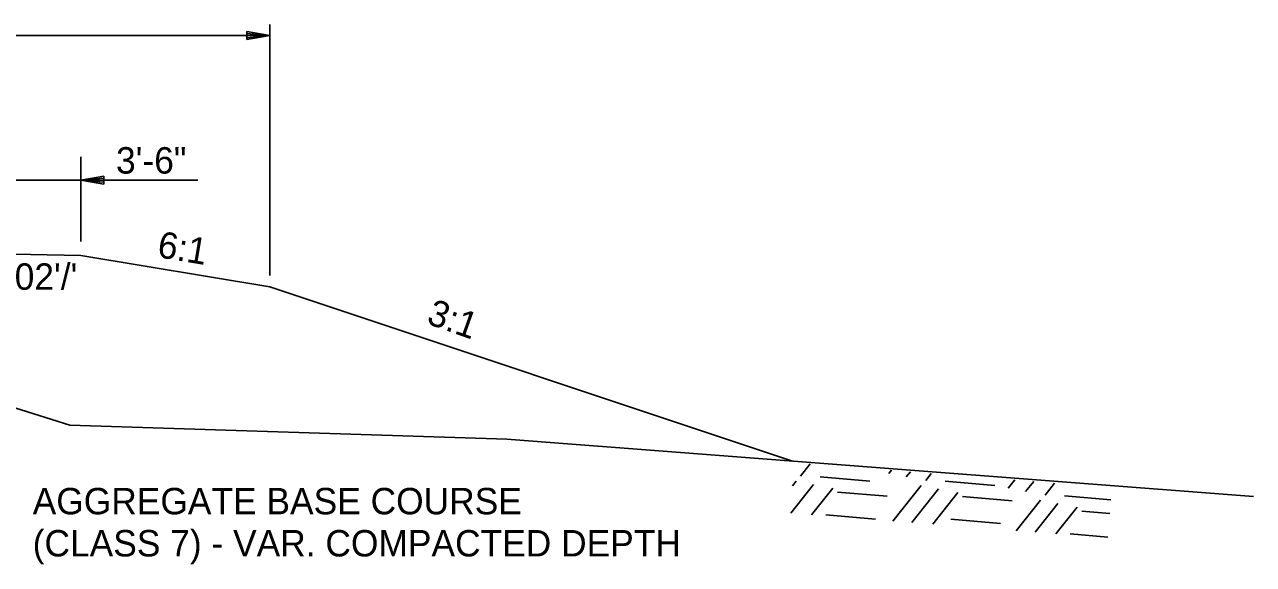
# Model space of a CAD drawing. Extents: x 1734743 to 1735935, y 759845 to 763831.
# Drawn here: x 1735836 to 1735891.8, y 760837.7 to 760862.2 of the extents above; entities that cross this region are included whole.
import ezdxf

# ---------------------------------------------------------------- set-up
doc = ezdxf.new("R2010")
doc.units = 0
doc.layers.add('19', color=7, linetype='Continuous')

msp = doc.modelspace()

# ---------------------------------------------------------------- linework, layer by layer
at = {"layer": '19'}
for p, q in [((1735847.144, 760861.677), (1735817.144, 760861.677)), ((1735846.094, 760861.861), (1735846.094, 760861.494)), ((1735847.144, 760861.677), (1735846.094, 760861.861)), ((1735846.864, 760861.704), (1735846.094, 760861.765)), ((1735846.094, 760861.494), (1735847.144, 760861.677)), ((1735846.094, 760861.581), (1735846.864, 760861.651)), ((1735847.144, 760850.794), (1735847.144, 760862.177)), ((1735838.556, 760852.334), (1735838.556, 760856.166)), ((1735833.181, 760855.116), (1735843.866, 760855.116)), ((1735839.606, 760855.3), (1735838.556, 760855.116)), ((1735838.556, 760855.116), (1735839.606, 760854.932)), ((1735839.606, 760855.204), (1735838.836, 760855.143)), ((1735838.836, 760855.09), (1735839.606, 760855.02)), ((1735839.606, 760854.932), (1735839.606, 760855.3)), ((1735793.144, 760852.609), (1735838.556, 760851.701)), ((1735838.556, 760851.701), (1735847.144, 760850.269)), ((1735870.869, 760842.361), (1735847.144, 760850.269)), ((1735830.234, 760846.47), (1735838.062, 760843.986)), ((1735857.891, 760843.355), (1735838.062, 760843.986)), ((1735871.233, 760841.682), (1735871.669, 760842.23)), ((1735872.124, 760841.65), (1735874.377, 760841.456)), ((1735875.241, 760841.798), (1735875.356, 760841.943)), ((1735876.028, 760841.643), (1735876.213, 760841.876)), ((1735876.908, 760841.482), (1735877.163, 760841.802)), ((1735870.782, 760839.998), (1735871.818, 760841.302)), ((1735870.857, 760841.239), (1735871.03, 760841.456)), ((1735871.732, 760839.924), (1735872.698, 760841.14)), ((1735875.419, 760839.637), (1735876.705, 760841.256)), ((1735876.276, 760839.57), (1735877.492, 760841.101)), ((1735877.798, 760841.45), (1735880.052, 760841.255)), ((1735880.656, 760841.134), (1735880.953, 760841.507)), ((1735881.444, 760840.98), (1735881.81, 760841.44)), ((1735882.324, 760840.818), (1735882.759, 760841.366)), ((1735872.906, 760840.956), (1735875.16, 760840.762)), ((1735877.226, 760839.496), (1735878.372, 760840.94)), ((1735878.581, 760840.756), (1735880.835, 760840.562)), ((1735881.015, 760839.201), (1735882.12, 760840.592)), ((1735883.214, 760840.786), (1735885.312, 760840.605)), ((1735872.379, 760839.918), (1735874.633, 760839.724)), ((1735881.873, 760839.134), (1735882.908, 760840.438)), ((1735882.822, 760839.06), (1735883.788, 760840.276)), ((1735883.997, 760840.092), (1735885.264, 760839.983)), ((1735878.054, 760839.718), (1735880.308, 760839.524)), ((1735883.47, 760839.054), (1735885.18, 760838.907))]:
    msp.add_line(p, q, dxfattribs=at)
msp.add_lwpolyline([(1735857.891, 760843.355), (1735891.784, 760840.761)], dxfattribs=at)

# ---------------------------------------------------------------- texts
for s, p in [('3\'-6"', (1735840.156, 760855.413)), ("0.02'/'", (1735834.218, 760850.138))]:
    msp.add_text(s, height=1.2, dxfattribs=at).set_placement(p)
for s, rotation, p in [('6:1', 350.5489, (1735841.987, 760851.629)), ('3:1', 340.4943, (1735854.203, 760848.62)), ('AGGREGATE BASE COURSE', 360, (1735836.374, 760839.944)), ('(CLASS 7) - VAR. COMPACTED DEPTH', 360, (1735836.374, 760838.032))]:
    msp.add_text(s, height=1.2, rotation=rotation, dxfattribs=at).set_placement(p)

doc.saveas('drawing.dxf')
